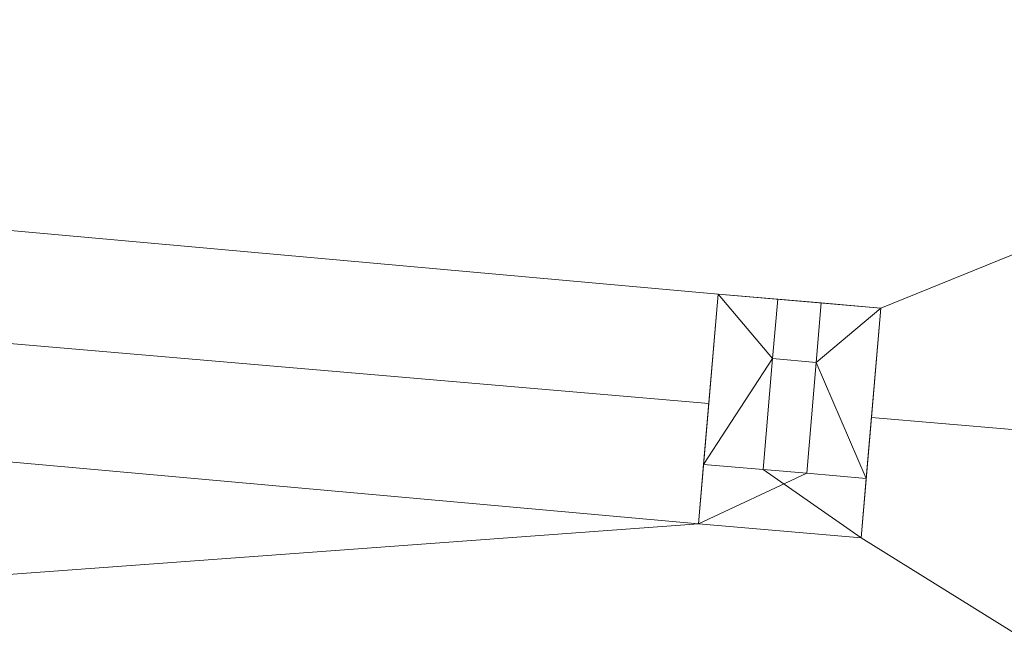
# Model space of a CAD drawing. Header units: millimetres. Extents: x -430348 to -225823, y -86243 to 5084.
# Tile 667 of 1056: x -372341 to -367392, y -3323 to -235. Entities that reach past the tile are written whole.
import ezdxf

# ---------------------------------------------------------------- set-up
doc = ezdxf.new("R2010")
doc.units = ezdxf.units.MM
doc.layers.add('A-ROOF', color=132, linetype='Continuous', lineweight=9)
doc.layers.add('A-WALL', color=113, linetype='Continuous', lineweight=9)

# ---------------------------------------------------------------- blocks, each defined once
blk = doc.blocks.new('Walls 147 - Walls 11-525184-_3D_ Copy 1')
at = {"layer": 'A-WALL'}
mesh = blk.add_polyface(dxfattribs=at)
corners = [(-380887.4, -834.4, 66612.8), (-380935.3, -1392.3, 66612.8), (-380716.1, -1411.1, 66612.8), (-380668.2, -853.2, 66612.8), (-368556.8, -1940.8, 66612.8), (-368604.7, -2498.7, 66612.8), (-368385.5, -2517.5, 66612.8), (-368337.7, -1959.6, 66612.8)]
mesh.append_faces([[corners[k] for k in face] for face in [(3, 0, 1, 2), (6, 7, 4, 5)]])
mesh = blk.add_polyface(dxfattribs=at)
corners = [(-380887.4, -834.4, 66335.3), (-380668.2, -853.2, 66335.3), (-380716.1, -1411.1, 66335.3), (-380935.3, -1392.3, 66335.3), (-368556.8, -1940.8, 66335.3), (-368337.7, -1959.6, 66335.3), (-368385.5, -2517.5, 66335.3), (-368604.7, -2498.7, 66335.3)]
mesh.append_faces([[corners[k] for k in face] for face in [(1, 2, 3, 0), (6, 7, 4, 5)]])
mesh = blk.add_polyface(dxfattribs=at)
corners = [(-368604.7, -2498.7, 66612.8), (-368556.8, -1940.8, 66612.8), (-368556.8, -1940.8, 66335.3), (-368604.7, -2498.7, 66335.3)]
mesh.append_faces([[corners[k] for k in face] for face in [(3, 0, 1, 2)]])
mesh = blk.add_polyface(dxfattribs=at)
corners = [(-368556.8, -1940.8, 66612.8), (-368337.7, -1959.6, 66612.8), (-368337.7, -1959.6, 66335.3), (-368556.8, -1940.8, 66335.3)]
mesh.append_faces([[corners[k] for k in face] for face in [(0, 1, 2, 3)]])
mesh = blk.add_polyface(dxfattribs=at)
corners = [(-368337.7, -1959.6, 66612.8), (-368385.5, -2517.5, 66612.8), (-368385.5, -2517.5, 66335.3), (-368337.7, -1959.6, 66335.3)]
mesh.append_faces([[corners[k] for k in face] for face in [(3, 0, 1, 2)]])
mesh = blk.add_polyface(dxfattribs=at)
corners = [(-368385.5, -2517.5, 66612.8), (-368604.7, -2498.7, 66612.8), (-368604.7, -2498.7, 66335.3), (-368385.5, -2517.5, 66335.3)]
mesh.append_faces([[corners[k] for k in face] for face in [(0, 1, 2, 3)]])

msp = doc.modelspace()

# ---------------------------------------------------------------- block references
at = {"layer": 'A-WALL'}
msp.add_blockref('Walls 147 - Walls 11-525184-_3D_ Copy 1', (0, 0), dxfattribs=at)

# ---------------------------------------------------------------- meshes
at = {"layer": 'A-ROOF'}
mesh = msp.add_polyface(dxfattribs=at)
corners = [(-362053.3, 734.5, 63197.6), (-386722.6, 2851.6, 63197.6), (-383374.5, -921.7, 65747.6), (-381211.9, -1107.3, 65747.6), (-381160.7, -509.8, 65307.3), (-380343.7, -579.9, 65307.3), (-380394.9, -1177.5, 65747.6), (-368877.3, -2165.9, 65747.6), (-368830.1, -1616.2, 65342.5), (-368013.1, -1686.3, 65342.5), (-368060.3, -2236, 65747.6), (-365938.6, -2418.1, 65747.6)]
mesh.append_faces([[corners[k] for k in face] for face in [(4, 1, 2, 3)]], dxfattribs={"vtx0": -1})
mesh.append_faces([[corners[k] for k in face] for face in [(1, 4, 5, 0)]], dxfattribs={"vtx0": -1, "vtx2": -1})
mesh.append_faces([[corners[k] for k in face] for face in [(11, 0, 9, 10)]], dxfattribs={"vtx1": -1})
mesh.append_faces([[corners[k] for k in face] for face in [(8, 9, 0, 5)]], dxfattribs={"vtx1": -1, "vtx2": -1, "vtx3": -1})
mesh.append_faces([[corners[k] for k in face] for face in [(6, 7, 8, 5)]], dxfattribs={"vtx2": -1})
mesh = msp.add_polyface(dxfattribs=at)
corners = [(-386722.6, 2851.6, 63097.6), (-362053.3, 734.5, 63097.6), (-365938.6, -2418.1, 65647.6), (-368060.3, -2236, 65647.6), (-368013.1, -1686.3, 65242.5), (-368830.1, -1616.2, 65242.5), (-368877.3, -2165.9, 65647.6), (-380394.9, -1177.5, 65647.6), (-380343.7, -579.9, 65207.3), (-381160.7, -509.8, 65207.3), (-381211.9, -1107.3, 65647.6), (-383374.5, -921.7, 65647.6)]
mesh.append_faces([[corners[k] for k in face] for face in [(4, 1, 2, 3)]], dxfattribs={"vtx0": -1})
mesh.append_faces([[corners[k] for k in face] for face in [(1, 4, 5, 8)]], dxfattribs={"vtx0": -1, "vtx2": -1, "vtx3": -1})
mesh.append_faces([[corners[k] for k in face] for face in [(11, 0, 9, 10)]], dxfattribs={"vtx1": -1})
mesh.append_faces([[corners[k] for k in face] for face in [(8, 9, 0, 1)]], dxfattribs={"vtx1": -1, "vtx3": -1})
mesh.append_faces([[corners[k] for k in face] for face in [(5, 6, 7, 8)]], dxfattribs={"vtx3": -1})
mesh = msp.add_polyface(dxfattribs=at)
corners = [(-387321.1, -4122.7, 63197.6), (-362651.8, -6239.9, 63197.6), (-365938.6, -2418.1, 65747.6), (-368060.3, -2236, 65747.6), (-368112.3, -2842.1, 65307.8), (-368929.3, -2772, 65307.8), (-368877.3, -2165.9, 65747.6), (-380394.9, -1177.5, 65747.6), (-380442.8, -1735.7, 65342.5), (-381259.8, -1665.6, 65342.5), (-381211.9, -1107.3, 65747.6), (-383374.5, -921.7, 65747.6)]
mesh.append_faces([[corners[k] for k in face] for face in [(4, 1, 2, 3), (8, 5, 6, 7)]], dxfattribs={"vtx0": -1})
mesh.append_faces([[corners[k] for k in face] for face in [(1, 4, 5, 0)]], dxfattribs={"vtx0": -1, "vtx2": -1})
mesh.append_faces([[corners[k] for k in face] for face in [(11, 0, 9, 10)]], dxfattribs={"vtx1": -1})
mesh.append_faces([[corners[k] for k in face] for face in [(8, 9, 0, 5)]], dxfattribs={"vtx1": -1, "vtx2": -1, "vtx3": -1})
mesh = msp.add_polyface(dxfattribs=at)
corners = [(-362651.8, -6239.9, 63097.6), (-387321.1, -4122.7, 63097.6), (-383374.5, -921.7, 65647.6), (-381211.9, -1107.3, 65647.6), (-381259.8, -1665.6, 65242.5), (-380442.8, -1735.7, 65242.5), (-380394.9, -1177.5, 65647.6), (-368877.3, -2165.9, 65647.6), (-368929.3, -2772, 65207.8), (-368112.3, -2842.1, 65207.8), (-368060.3, -2236, 65647.6), (-365938.6, -2418.1, 65647.6)]
mesh.append_faces([[corners[k] for k in face] for face in [(4, 1, 2, 3)]], dxfattribs={"vtx0": -1})
mesh.append_faces([[corners[k] for k in face] for face in [(1, 4, 5, 8)]], dxfattribs={"vtx0": -1, "vtx2": -1, "vtx3": -1})
mesh.append_faces([[corners[k] for k in face] for face in [(11, 0, 9, 10), (7, 8, 5, 6)]], dxfattribs={"vtx1": -1})
mesh.append_faces([[corners[k] for k in face] for face in [(8, 9, 0, 1)]], dxfattribs={"vtx1": -1, "vtx3": -1})
mesh = msp.add_polyface(dxfattribs=at)
corners = [(-368929.3, -2772, 65307.8), (-368929.3, -2772, 65207.8), (-368877.3, -2165.9, 65647.6), (-368830.1, -1616.2, 65242.5), (-368830.1, -1616.2, 65342.5), (-368877.3, -2165.9, 65747.6)]
mesh.append_faces([[corners[k] for k in face] for face in [(2, 5, 0, 1)]], dxfattribs={"vtx0": -1})
mesh.append_faces([[corners[k] for k in face] for face in [(4, 5, 2, 3)]], dxfattribs={"vtx1": -1})
mesh = msp.add_polyface(dxfattribs=at)
corners = [(-368013.1, -1686.3, 65242.5), (-368013.1, -1686.3, 65342.5), (-368830.1, -1616.2, 65342.5), (-368830.1, -1616.2, 65242.5)]
mesh.append_faces([[corners[k] for k in face] for face in [(0, 1, 2, 3)]])
mesh = msp.add_polyface(dxfattribs=at)
corners = [(-368112.3, -2842.1, 65207.8), (-368112.3, -2842.1, 65307.8), (-368060.3, -2236, 65747.6), (-368013.1, -1686.3, 65342.5), (-368013.1, -1686.3, 65242.5), (-368060.3, -2236, 65647.6)]
mesh.append_faces([[corners[k] for k in face] for face in [(5, 2, 3, 4)]], dxfattribs={"vtx0": -1})
mesh.append_faces([[corners[k] for k in face] for face in [(1, 2, 5, 0)]], dxfattribs={"vtx1": -1})
mesh = msp.add_polyface(dxfattribs=at)
corners = [(-368929.3, -2772, 65207.8), (-368929.3, -2772, 65307.8), (-368112.3, -2842.1, 65307.8), (-368112.3, -2842.1, 65207.8)]
mesh.append_faces([[corners[k] for k in face] for face in [(0, 1, 2, 3)]])
at = {"layer": 'A-WALL'}
mesh = msp.add_polyface(dxfattribs=at)
corners = [(-368903.6, -2473.1, 64640.9), (-368903.6, -2473.1, 66612.8), (-368830.1, -1616.2, 66612.8), (-368830.1, -1616.2, 64640.9)]
mesh.append_faces([[corners[k] for k in face] for face in [(2, 3, 0, 1)]])
mesh = msp.add_polyface(dxfattribs=at)
corners = [(-368531.2, -1641.9, 64640.9), (-368556.8, -1940.8, 64640.9), (-368604.7, -2498.7, 64640.9), (-368903.6, -2473.1, 64640.9), (-368830.1, -1616.2, 64640.9)]
mesh.append_faces([[corners[k] for k in face] for face in [(1, 4, 0)]], dxfattribs={"vtx0": -1})
mesh.append_faces([[corners[k] for k in face] for face in [(3, 4, 1, 2)]], dxfattribs={"vtx1": -1})
mesh = msp.add_polyface(dxfattribs=at)
corners = [(-368604.7, -2498.7, 66612.8), (-368556.8, -1940.8, 66612.8), (-368531.2, -1641.9, 66612.8), (-368830.1, -1616.2, 66612.8), (-368903.6, -2473.1, 66612.8)]
mesh.append_faces([[corners[k] for k in face] for face in [(1, 4, 0)]], dxfattribs={"vtx0": -1})
mesh.append_faces([[corners[k] for k in face] for face in [(3, 4, 1, 2)]], dxfattribs={"vtx1": -1})
mesh = msp.add_polyface(dxfattribs=at)
corners = [(-368531.2, -1641.9, 66612.8), (-368531.2, -1641.9, 64640.9), (-368830.1, -1616.2, 64640.9), (-368830.1, -1616.2, 66612.8)]
mesh.append_faces([[corners[k] for k in face] for face in [(0, 1, 2, 3)]])
mesh = msp.add_polyface(dxfattribs=at)
corners = [(-368604.7, -2498.7, 64640.9), (-368556.8, -1940.8, 64640.9), (-368531.2, -1641.9, 64640.9), (-368531.2, -1641.9, 66612.8), (-368556.8, -1940.8, 66612.8), (-368604.7, -2498.7, 66612.8)]
mesh.append_faces([[corners[k] for k in face] for face in [(3, 4, 1, 2)]], dxfattribs={"vtx1": -1})
mesh.append_faces([[corners[k] for k in face] for face in [(5, 0, 1, 4)]], dxfattribs={"vtx2": -1})
mesh = msp.add_polyface(dxfattribs=at)
corners = [(-368531.2, -1641.9, 64640.9), (-368312, -1660.7, 64640.9), (-368337.7, -1959.6, 64640.9), (-368556.8, -1940.8, 64640.9)]
mesh.append_faces([[corners[k] for k in face] for face in [(3, 0, 1, 2)]])
mesh = msp.add_polyface(dxfattribs=at)
corners = [(-368312, -1660.7, 66612.8), (-368531.2, -1641.9, 66612.8), (-368556.8, -1940.8, 66612.8), (-368337.7, -1959.6, 66612.8)]
mesh.append_faces([[corners[k] for k in face] for face in [(0, 1, 2, 3)]])
mesh = msp.add_polyface(dxfattribs=at)
corners = [(-368531.2, -1641.9, 66612.8), (-368531.2, -1641.9, 64640.9), (-368556.8, -1940.8, 64640.9), (-368556.8, -1940.8, 66612.8)]
mesh.append_faces([[corners[k] for k in face] for face in [(1, 2, 3, 0)]])
mesh = msp.add_polyface(dxfattribs=at)
corners = [(-368312, -1660.7, 64640.9), (-368531.2, -1641.9, 64640.9), (-368531.2, -1641.9, 66612.8), (-368312, -1660.7, 66612.8)]
mesh.append_faces([[corners[k] for k in face] for face in [(3, 0, 1, 2)]])
mesh = msp.add_polyface(dxfattribs=at)
corners = [(-368385.5, -2517.5, 64640.9), (-368385.5, -2517.5, 66612.8), (-368337.7, -1959.6, 66612.8), (-368312, -1660.7, 66612.8), (-368312, -1660.7, 64640.9), (-368337.7, -1959.6, 64640.9)]
mesh.append_faces([[corners[k] for k in face] for face in [(5, 2, 3, 4)]], dxfattribs={"vtx0": -1})
mesh.append_faces([[corners[k] for k in face] for face in [(5, 0, 1, 2)]], dxfattribs={"vtx3": -1})
mesh = msp.add_polyface(dxfattribs=at)
corners = [(-368013.1, -1686.3, 64640.9), (-368086.6, -2543.2, 64640.9), (-368385.5, -2517.5, 64640.9), (-368337.7, -1959.6, 64640.9), (-368312, -1660.7, 64640.9)]
mesh.append_faces([[corners[k] for k in face] for face in [(3, 0, 1, 2)]], dxfattribs={"vtx0": -1})
mesh.append_faces([[corners[k] for k in face] for face in [(3, 4, 0)]], dxfattribs={"vtx2": -1})
mesh = msp.add_polyface(dxfattribs=at)
corners = [(-368086.6, -2543.2, 66612.8), (-368013.1, -1686.3, 66612.8), (-368312, -1660.7, 66612.8), (-368337.7, -1959.6, 66612.8), (-368385.5, -2517.5, 66612.8)]
mesh.append_faces([[corners[k] for k in face] for face in [(3, 0, 1, 2)]], dxfattribs={"vtx0": -1})
mesh.append_faces([[corners[k] for k in face] for face in [(3, 4, 0)]], dxfattribs={"vtx2": -1})
mesh = msp.add_polyface(dxfattribs=at)
corners = [(-368312, -1660.7, 64640.9), (-368312, -1660.7, 66612.8), (-368337.7, -1959.6, 66612.8), (-368337.7, -1959.6, 64640.9)]
mesh.append_faces([[corners[k] for k in face] for face in [(3, 0, 1, 2)]])
mesh = msp.add_polyface(dxfattribs=at)
corners = [(-368013.1, -1686.3, 66612.8), (-368013.1, -1686.3, 64640.9), (-368312, -1660.7, 64640.9), (-368312, -1660.7, 66612.8)]
mesh.append_faces([[corners[k] for k in face] for face in [(0, 1, 2, 3)]])
mesh = msp.add_polyface(dxfattribs=at)
corners = [(-368086.6, -2543.2, 64640.9), (-368013.1, -1686.3, 64640.9), (-368013.1, -1686.3, 66612.8), (-368086.6, -2543.2, 66612.8)]
mesh.append_faces([[corners[k] for k in face] for face in [(3, 0, 1, 2)]])
mesh = msp.add_polyface(dxfattribs=at)
corners = [(-368337.7, -1959.6, 64640.9), (-368337.7, -1959.6, 66612.8), (-368556.8, -1940.8, 66612.8), (-368556.8, -1940.8, 64640.9)]
mesh.append_faces([[corners[k] for k in face] for face in [(2, 3, 0, 1)]])
mesh = msp.add_polyface(dxfattribs=at)
corners = [(-368112.3, -2842.1, 64640.9), (-368929.3, -2772, 64640.9), (-368903.6, -2473.1, 64640.9), (-368604.7, -2498.7, 64640.9), (-368385.5, -2517.5, 64640.9), (-368086.6, -2543.2, 64640.9)]
mesh.append_faces([[corners[k] for k in face] for face in [(3, 0, 1, 2), (0, 3, 4, 5)]], dxfattribs={"vtx0": -1})
mesh = msp.add_polyface(dxfattribs=at)
corners = [(-368929.3, -2772, 66612.8), (-368112.3, -2842.1, 66612.8), (-368086.6, -2543.2, 66612.8), (-368385.5, -2517.5, 66612.8), (-368604.7, -2498.7, 66612.8), (-368903.6, -2473.1, 66612.8)]
mesh.append_faces([[corners[k] for k in face] for face in [(3, 0, 1, 2), (0, 3, 4, 5)]], dxfattribs={"vtx0": -1})
mesh = msp.add_polyface(dxfattribs=at)
corners = [(-368929.3, -2772, 64640.9), (-368929.3, -2772, 66612.8), (-368903.6, -2473.1, 66612.8), (-368903.6, -2473.1, 64640.9)]
mesh.append_faces([[corners[k] for k in face] for face in [(1, 2, 3, 0)]])
mesh = msp.add_polyface(dxfattribs=at)
corners = [(-368604.7, -2498.7, 64640.9), (-368604.7, -2498.7, 66612.8), (-368903.6, -2473.1, 66612.8), (-368903.6, -2473.1, 64640.9)]
mesh.append_faces([[corners[k] for k in face] for face in [(3, 0, 1, 2)]])
mesh = msp.add_polyface(dxfattribs=at)
corners = [(-368903.6, -2473.1, 64640.9), (-368903.6, -2473.1, 66612.8), (-368604.7, -2498.7, 66612.8), (-368385.5, -2517.5, 66612.8), (-368086.6, -2543.2, 66612.8), (-368086.6, -2543.2, 64640.9), (-368385.5, -2517.5, 64640.9), (-368604.7, -2498.7, 64640.9)]
mesh.append_faces([[corners[k] for k in face] for face in [(3, 6, 7, 2)]], dxfattribs={"vtx0": -1, "vtx2": -1})
mesh.append_faces([[corners[k] for k in face] for face in [(4, 5, 6, 3)]], dxfattribs={"vtx2": -1})
mesh.append_faces([[corners[k] for k in face] for face in [(7, 0, 1, 2)]], dxfattribs={"vtx3": -1})
mesh = msp.add_polyface(dxfattribs=at)
corners = [(-368086.6, -2543.2, 64640.9), (-368086.6, -2543.2, 66612.8), (-368385.5, -2517.5, 66612.8), (-368385.5, -2517.5, 64640.9)]
mesh.append_faces([[corners[k] for k in face] for face in [(3, 0, 1, 2)]])
mesh = msp.add_polyface(dxfattribs=at)
corners = [(-368112.3, -2842.1, 66612.8), (-368112.3, -2842.1, 64640.9), (-368086.6, -2543.2, 64640.9), (-368086.6, -2543.2, 66612.8)]
mesh.append_faces([[corners[k] for k in face] for face in [(0, 1, 2, 3)]])
mesh = msp.add_polyface(dxfattribs=at)
corners = [(-368929.3, -2772, 64640.9), (-368112.3, -2842.1, 64640.9), (-368112.3, -2842.1, 66612.8), (-368929.3, -2772, 66612.8)]
mesh.append_faces([[corners[k] for k in face] for face in [(3, 0, 1, 2)]])

doc.saveas('drawing.dxf')
